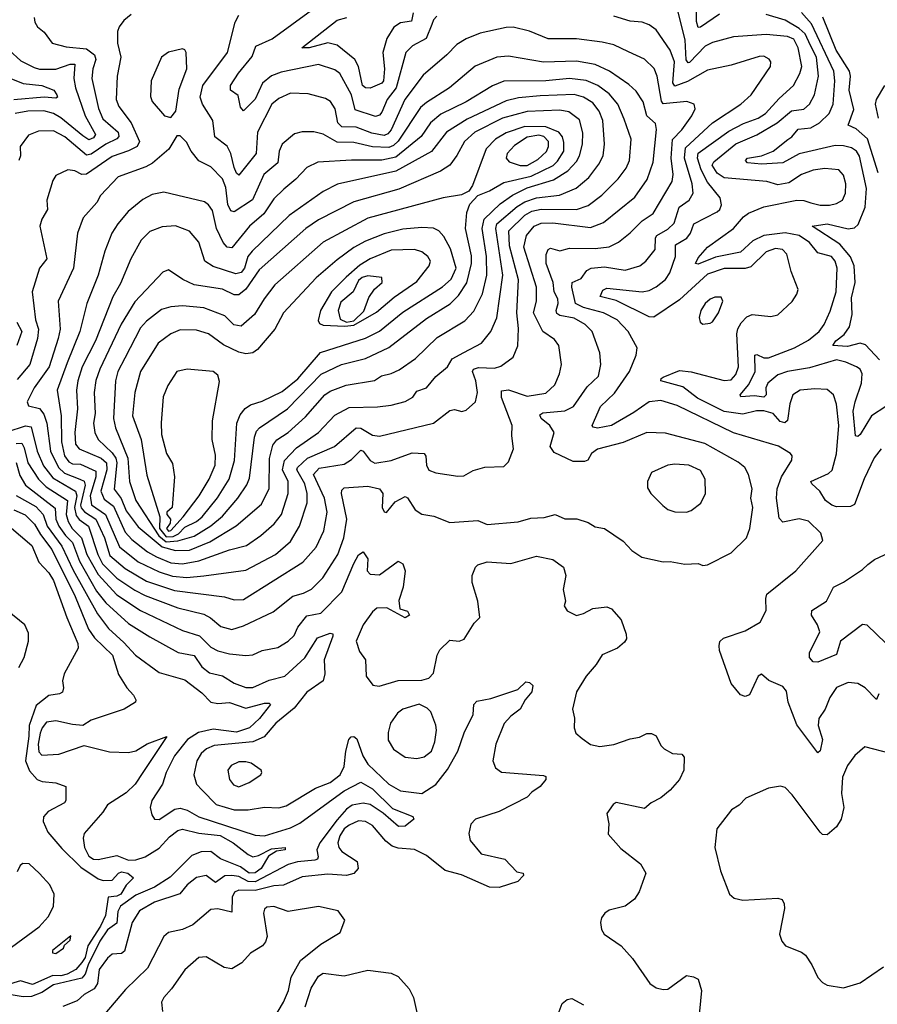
# Model space of a CAD drawing. Extents: x 1954683 to 2060285, y 904798 to 1016299.
# Tile 352 of 472: x 2007580 to 2011239, y 985296 to 989495. Entities that reach past the tile are written whole.
import ezdxf

# ---------------------------------------------------------------- set-up
doc = ezdxf.new("R2010")
doc.units = 0

msp = doc.modelspace()

# ---------------------------------------------------------------- linework, layer by layer
at = {"layer": '0CON10XD'}
for points in [[(2010565, 989519.3), (2010485, 989462.7), (2010475, 989462.5), (2010467.5, 989487.5), (2010467.4, 989577.4)], [(2008055, 989516.9), (2008025, 989491.4), (2008004.3, 989465), (2007997.1, 989445), (2007996.9, 989395), (2008011.8, 989335), (2007996.2, 989255), (2007992.4, 989155), (2008003.4, 989125), (2008056, 989055), (2008090.7, 988975), (2008081.2, 988955), (2008045, 988936.3), (2007975, 988912.2), (2007865, 988835.8), (2007845, 988834.7), (2007815, 988850.4), (2007785.6, 988854.4), (2007735, 988830), (2007721.3, 988808.7), (2007695.6, 988725), (2007699.1, 988685), (2007674.5, 988645), (2007666.4, 988615), (2007695.4, 988475), (2007664.8, 988435.2), (2007633.2, 988335), (2007647.6, 988215), (2007660.4, 988175), (2007655.7, 988135), (2007622.7, 988025), (2007569.1, 987960.9)], [(2007642.5, 989505), (2007644.2, 989485), (2007656.2, 989465), (2007685, 989442), (2007718, 989395), (2007779, 989379), (2007865, 989370.6), (2007899.1, 989345), (2007904.4, 989325), (2007891.7, 989285), (2007888.5, 989245), (2007916.7, 989116.7), (2007935, 989072.6), (2008000.7, 989015), (2008003, 988997), (2007995, 988986.9), (2007947.5, 988965), (2007885, 988921.6), (2007865, 988917), (2007772.7, 988995), (2007725, 989021), (2007660.7, 989019.3), (2007617.5, 989002.5), (2007582.3, 988955), (2007583.5, 988915), (2007576.5, 988895)], [(2008485, 986894.7), (2008535, 986909.7), (2008660.8, 986969.3), (2008745, 987037.3), (2008790.5, 987049.5), (2008825, 987066.8), (2008873.4, 987115), (2008936.9, 987215), (2008962.3, 987285), (2008976.3, 987365), (2008953.3, 987475), (2008955, 987488.8), (2008965, 987498.5), (2009064.6, 987505.4), (2009115, 987494.5), (2009130, 987475), (2009125.8, 987415), (2009135, 987396.2), (2009145, 987393.8), (2009181.3, 987438.7), (2009225, 987461.1), (2009235, 987455.6), (2009267.9, 987405), (2009295, 987386), (2009347.2, 987377.2), (2009415, 987350.4), (2009535, 987360), (2009575, 987342.7), (2009706.2, 987353.8), (2009760.5, 987369.5), (2009817.5, 987372.5), (2009865, 987385.3), (2009905, 987366.5), (2009957, 987367), (2010005, 987351.1), (2010035, 987332.2), (2010075.4, 987325.4), (2010155, 987270.8), (2010191.4, 987231.4), (2010233.6, 987203.6), (2010325, 987182.5), (2010355, 987184.2), (2010417.3, 987172.7), (2010474.2, 987175.8), (2010495, 987168), (2010515, 987170.8), (2010615, 987220.8), (2010680.8, 987285), (2010694.6, 987325.4), (2010707.1, 987415), (2010699.6, 987455), (2010704.5, 987495), (2010689.5, 987555), (2010673.6, 987585), (2010645, 987608.5), (2010502.4, 987687.6), (2010335, 987732.2), (2010255, 987734.4), (2010155, 987692.4), (2010045, 987663.2), (2010019.6, 987645), (2010003.7, 987616.3), (2009989.6, 987610.4), (2009940.8, 987610.8), (2009859.8, 987649.8), (2009843.4, 987675), (2009860.9, 987735), (2009841.3, 987765), (2009804.6, 987795), (2009799.4, 987810.6), (2009812.2, 987817.8), (2009905, 987827), (2009942.3, 987845), (2010001.2, 987928.8), (2010049.6, 987975), (2010059.3, 988025), (2010054.6, 988075), (2010022.8, 988165), (2009992.3, 988195), (2009945, 988222.5), (2009885, 988233.5), (2009871.7, 988241.7), (2009868.4, 988255), (2009877.9, 988285), (2009876.2, 988305), (2009860.4, 988335), (2009856.6, 988375), (2009825.7, 988455), (2009825.8, 988494.3), (2009834.3, 988515.7), (2009845, 988520.4), (2009885, 988509.6), (2009925, 988521.3), (2010035, 988519.6), (2010095, 988525.8), (2010135, 988546.1), (2010184.4, 988585.6), (2010235, 988637.2), (2010281.9, 988668.1), (2010364.2, 988805), (2010368, 988835), (2010359.5, 988905), (2010365, 988983.8), (2010405.2, 989025), (2010447.8, 989085), (2010461.2, 989115), (2010457.5, 989135), (2010426.2, 989146.2), (2010325, 989135.9), (2010317.5, 989147.5), (2010299.4, 989255), (2010287.4, 989287.4), (2010245, 989326.2), (2010178, 989358), (2010115, 989387.3), (2010065, 989399.4), (2009955, 989413.8), (2009835, 989413.1), (2009755, 989445.9), (2009685, 989462.9), (2009655, 989461.8), (2009545, 989437.8), (2009485, 989413.3), (2009445, 989389.2), (2009402.9, 989345), (2009301, 989259), (2009223, 989155), (2009164.5, 989025), (2009151.3, 989008.7), (2009135, 989001.6), (2009081.9, 989011.9), (2009015, 989037.5), (2008955, 989038), (2008937.8, 989055), (2008925.6, 989115.6), (2008906.2, 989146.2), (2008885, 989158.8), (2008810.7, 989179.3), (2008735, 989182.2), (2008685, 989158.9), (2008655.3, 989135), (2008594.8, 989015), (2008588.8, 988925), (2008515, 988832.5), (2008505, 988841.1), (2008495.4, 988864.6), (2008480.6, 988925), (2008465.9, 988955.9), (2008412.9, 988995), (2008404.2, 989065), (2008359.5, 989135), (2008350.6, 989165), (2008360.7, 989215), (2008466.7, 989355), (2008498.8, 989485), (2008515, 989514.5)], [(2009359.4, 989510.6), (2009345.3, 989494.7), (2009338.4, 989475), (2009314.8, 989415.2), (2009255.7, 989384.3), (2009227.7, 989355), (2009186.8, 989205), (2009147.5, 989155), (2009125, 989100.8), (2009115, 989088.2), (2009098, 989082), (2009010.9, 989110.9), (2008995.2, 989175), (2008945.8, 989265), (2008925, 989281.1), (2008855, 989303.7), (2008695, 989271.5), (2008654.3, 989255.7), (2008616.1, 989223.9), (2008585, 989155.9), (2008535, 989106), (2008522.5, 989122.5), (2008512.3, 989172.3), (2008478.9, 989195), (2008479.6, 989215), (2008513.1, 989266.9), (2008572.5, 989337.5), (2008588, 989382), (2008656.8, 989413.2)], [(2008656.8, 989413.2), (2008825, 989535.4)], [(2009258.3, 989525), (2009251.2, 989488.8), (2009205, 989481.9), (2009176.9, 989463.1), (2009146.6, 989415), (2009129, 989355), (2009136, 989285), (2009131.6, 989235), (2009124.6, 989225), (2009075, 989202.7), (2009055, 989204.2), (2009042.4, 989215), (2009024.8, 989295), (2009010, 989325), (2008935, 989386.5), (2008895, 989396.4), (2008814.7, 989374.7), (2008784, 989375), (2008935, 989493.8), (2008975.4, 989505)], [(2011245, 986620), (2011235, 986596.2), (2011186.3, 986646.3), (2011155, 986663.5), (2011115, 986668), (2011065, 986646.7), (2011035.5, 986605), (2011016, 986554), (2010989.2, 986515), (2010986.8, 986485), (2011004.6, 986425), (2010995, 986376.7), (2010985, 986368.8), (2010895, 986487.8), (2010858.9, 986585), (2010851.2, 986631.2), (2010835, 986651.4), (2010776.4, 986676.4), (2010745, 986704), (2010730.8, 986695), (2010693.6, 986616.4), (2010675, 986608.6), (2010655, 986615.7), (2010614.6, 986664.6), (2010565.5, 986805), (2010563.8, 986825), (2010567.3, 986842.7), (2010582.3, 986857.7), (2010675, 986888.5), (2010738.6, 986925), (2010764.6, 986975), (2010762.7, 987027.3), (2010767.5, 987045), (2010891.4, 987145), (2011005.8, 987274.2), (2010997.5, 987305), (2010945, 987356.9), (2010905, 987366.9), (2010835, 987352.1), (2010819.6, 987369.6), (2010809.3, 987455), (2010811.9, 987495), (2010829.6, 987545), (2010873.6, 987616.4), (2010875.8, 987635), (2010868.8, 987645), (2010816.6, 987676.6), (2010625, 987732.6), (2010385, 987849.7), (2010315, 987871.2), (2010265, 987864.7), (2010200.7, 987819.3), (2010105, 987764.8), (2010045, 987752.7), (2010027, 987757), (2010022.9, 987765), (2010057.3, 987845), (2010117.9, 987902.1), (2010182.1, 987995), (2010210.4, 988065), (2010214.5, 988095), (2010176.2, 988165), (2010129.2, 988215), (2010070, 988245), (2009985, 988267), (2009950.9, 988285), (2009935.7, 988355), (2009937.5, 988375), (2009975, 988391.9), (2009999.3, 988425), (2010017.5, 988435), (2010075, 988441.6), (2010162.7, 988427.3), (2010225, 988445.4), (2010251.8, 988465), (2010291.3, 988515), (2010292.9, 988565), (2010298, 988575), (2010345, 988601.9), (2010372.3, 988627.7), (2010393.8, 988695), (2010435.9, 988725), (2010452.6, 988755), (2010448.4, 988795), (2010416.2, 988905), (2010420.9, 988949.1), (2010535, 989054.8), (2010656.5, 989135), (2010700.4, 989175), (2010783.5, 989295), (2010784.5, 989315), (2010777.5, 989327.5), (2010755, 989340), (2010735, 989338.1), (2010615, 989300.7), (2010515, 989280.5), (2010429, 989231), (2010375, 989211.6), (2010366.1, 989226.1), (2010373.7, 989315), (2010354.8, 989365), (2010295, 989452.1), (2010265, 989473.1), (2010235, 989483.9), (2010185, 989488.6), (2010115, 989509.7)], [(2011254.5, 987665.5), (2011225, 987626), (2011182.8, 987537.2), (2011141.8, 987428.2), (2011125, 987419.3), (2011065, 987417.6), (2011045, 987424.1), (2011017.2, 987445), (2010993.4, 987485), (2010959.4, 987515), (2010955.7, 987525), (2011030.2, 987559.8), (2011045.6, 987574.4), (2011065, 987643.8), (2011075.2, 987765), (2011065.3, 987855.3), (2011052.2, 987895), (2011025, 987917.9), (2010971.5, 987921.5), (2010910, 987915), (2010878, 987895), (2010865, 987856.7), (2010855, 987785.8), (2010843.9, 987776.1), (2010825, 987781.9), (2010795, 987815.2), (2010755, 987827.3), (2010722.7, 987827.3), (2010665, 987812.6), (2010585, 987824), (2010471.3, 987881.3), (2010408.8, 987928.8), (2010315.8, 987955), (2010316.9, 987965), (2010325, 987970.9), (2010395, 987999.1), (2010445, 987993.8), (2010585, 987956.8), (2010615, 987958.9), (2010635, 987982.2), (2010646.6, 988015), (2010639.8, 988155), (2010643.2, 988176.8), (2010657.3, 988202.7), (2010682.3, 988227.7), (2010705, 988237.3), (2010785, 988230), (2010815, 988235.8), (2010876, 988294), (2010895.4, 988324.6), (2010901.4, 988345), (2010871.5, 988421.5), (2010852.5, 988495), (2010834.8, 988514.8), (2010805, 988520), (2010763.9, 988505), (2010698.7, 988441.3), (2010675, 988434.7), (2010585, 988434.1), (2010515, 988409.5), (2010395, 988300), (2010285, 988226.1), (2010265, 988227.6), (2010125, 988297.8), (2010055.8, 988315), (2010068.5, 988341.5), (2010085, 988350.3), (2010235, 988334.8), (2010265, 988340.3), (2010294.8, 988355.2), (2010335, 988386.7), (2010353.3, 988415), (2010378.1, 988485), (2010377.8, 988535), (2010426.2, 988563.8), (2010441.9, 988585), (2010456.1, 988625), (2010555, 988675.5), (2010566.4, 988685), (2010573.8, 988705), (2010568.5, 988735), (2010515, 988802.6), (2010487.7, 988855), (2010472, 988905), (2010474.1, 988925.9), (2010605, 989019.3), (2010667.9, 989052.1), (2010731.1, 989075), (2010761.6, 989095), (2010820.4, 989159.6), (2010881.3, 989215), (2010908.9, 989265), (2010916.4, 989295), (2010900.5, 989375), (2010882.2, 989412.2), (2010855, 989423.2), (2010765, 989432.3), (2010625, 989421.8), (2010535, 989398.4), (2010505, 989381.7), (2010437.8, 989312.2), (2010431.7, 989311.7), (2010423.7, 989323.7), (2010419.7, 989409.7), (2010384.8, 989544.8)], [(2011275, 987846), (2011213.7, 987806.3), (2011165, 987725.8), (2011155, 987717.5), (2011145, 987720), (2011136.3, 987825), (2011143.7, 987865), (2011171.7, 987945), (2011174.2, 987985), (2011165, 988004.5), (2011150.6, 988015), (2011104.8, 988034.8), (2011065, 988043.9), (2010949.9, 988010.1), (2010855, 987994.1), (2010815, 987980.5), (2010771.7, 987945), (2010763.5, 987925), (2010765.2, 987894.8), (2010755, 987886), (2010715, 987890.5), (2010656.2, 987886.2), (2010653.4, 987895), (2010690.9, 987939.1), (2010717.7, 987995), (2010715.6, 988064.4), (2010725, 988067.3), (2010755, 988052.4), (2010775, 988052.6), (2010885, 988096.2), (2010945, 988128.1), (2010990.4, 988165), (2011011.8, 988195), (2011037.7, 988252.3), (2011063.2, 988335), (2011067.5, 988435), (2011058.8, 988465), (2011042.9, 988485), (2010985, 988500.3), (2010949.7, 988545), (2010905, 988574.4), (2010845, 988586.7), (2010755, 988574.5), (2010708.3, 988551.7), (2010655, 988504), (2010547.9, 988482.1), (2010475, 988452.5), (2010462.5, 988455), (2010475, 988479.4), (2010514.7, 988525.3), (2010625, 988604.3), (2010667.9, 988655), (2010689.5, 988670.5), (2010755, 988697.1), (2010895, 988726), (2010925, 988724.7), (2010954.8, 988714.8), (2010995, 988704.1), (2011034.1, 988704.1), (2011065, 988711.2), (2011090, 988725), (2011103.6, 988755), (2011103.8, 988795), (2011095, 988832), (2011075, 988854.4), (2011015, 988860), (2010965, 988854), (2010915, 988834.6), (2010860.7, 988799.3), (2010815, 988790.8), (2010767.5, 988805), (2010585, 988820.6), (2010555, 988841.1), (2010534, 988875), (2010541, 988889), (2010635, 988965.2), (2010725.2, 989004.8), (2010811.6, 989055), (2010873, 989107), (2010925, 989113.8), (2010949.7, 989135), (2010970.5, 989175), (2010987.7, 989255), (2010979, 989335), (2010953.6, 989385), (2010930.7, 989435), (2010905, 989458.3), (2010845, 989493), (2010765, 989517.2)], [(2011248.2, 988045), (2011189, 988109), (2011165, 988115.2), (2011111.3, 988101.3), (2011048.8, 988105), (2011062.5, 988125), (2011097.9, 988152.1), (2011120.8, 988185), (2011131.9, 988238.1), (2011128.9, 988308.9), (2011144.6, 988375), (2011139.4, 988445), (2011125, 988483.4), (2011078.2, 988538.2), (2010960.8, 988615), (2011025, 988624.2), (2011115, 988602.5), (2011141.9, 988608.1), (2011157.6, 988622.4), (2011186.4, 988695), (2011193.1, 988775), (2011163.1, 988913.1), (2011149.8, 988935), (2011129, 988949), (2011095, 988957.9), (2011058.8, 988958.8), (2010905, 988923.3), (2010835, 988884.9), (2010745, 988878.9), (2010684.5, 988884.5), (2010677.1, 988895), (2010685.5, 988905), (2010745, 988914.8), (2010794.5, 988935), (2010856.4, 988983.6), (2010874.2, 988995.8), (2010901.1, 989028.9), (2010955, 989034), (2010992, 989055), (2011033.2, 989095), (2011049.8, 989135), (2011057.6, 989235), (2011052.6, 989275), (2010957.7, 989477.7), (2010915.7, 989525.7)], [(2011241.9, 988841.9), (2011196.6, 988986.6), (2011149.2, 989029.2), (2011114.3, 989045), (2011138, 989112), (2011118.6, 989195), (2011124.5, 989255), (2011120.7, 989275), (2011062.7, 989365), (2011006.6, 989506.6)], [(2007534.7, 989365), (2007585, 989320.3), (2007641.7, 989291.7), (2007665, 989284.4), (2007735, 989284), (2007795, 989304.8), (2007815.2, 989305.2), (2007811.2, 989245), (2007818.9, 989205), (2007860, 989085), (2007904.2, 989005), (2007895, 988991.3), (2007875, 988983), (2007849.2, 988999.2), (2007755, 989076.7), (2007724.6, 989095), (2007683.5, 989106.5), (2007614.6, 989105.4), (2007560.6, 989095)], [(2008495, 987020.9), (2008535, 987021.8), (2008787.9, 987182.1), (2008845.3, 987245), (2008877.9, 987315), (2008891.4, 987395), (2008879.8, 987455), (2008833.8, 987555), (2008857.9, 987582.1), (2008965, 987600), (2008995, 987619.8), (2009035, 987659.6), (2009045, 987654.7), (2009075.5, 987615.5), (2009095, 987604.2), (2009164.8, 987615.2), (2009255, 987647.7), (2009305, 987645.6), (2009313.4, 987633.4), (2009315.4, 987595), (2009325, 987574.4), (2009355, 987561.9), (2009448.8, 987548.8), (2009475, 987549.4), (2009515, 987571.9), (2009565, 987586.7), (2009645, 987589.2), (2009665, 987608.8), (2009686.9, 987665), (2009679.7, 987719.7), (2009681.2, 987765), (2009636, 987884), (2009635, 987912.5), (2009665, 987917.1), (2009745, 987889.7), (2009825, 987902.3), (2009862.6, 987937.4), (2009882.7, 987985), (2009891.8, 988025), (2009880.5, 988105), (2009861.2, 988131.2), (2009812.1, 988165), (2009772.3, 988245), (2009785.2, 988295), (2009784.2, 988355), (2009731.3, 988525), (2009742.4, 988575), (2009775, 988614.2), (2009805, 988627.2), (2009855, 988628.1), (2010015, 988608.9), (2010070.2, 988629.8), (2010205, 988738.2), (2010256.9, 988813.1), (2010282.8, 988887.2), (2010297.3, 989027.3), (2010292.1, 989052.1), (2010255, 989085.5), (2010240, 989145), (2010210.4, 989190.4), (2010179.3, 989219.3), (2010096.3, 989276.3), (2010035, 989303.4), (2009955, 989318.7), (2009815, 989313.8), (2009665, 989339.2), (2009615, 989335.9), (2009523.2, 989296.8), (2009413.8, 989205), (2009315, 989142.6), (2009289.8, 989120.2), (2009195, 988976.9), (2009175, 988958.9), (2009155, 988950.7), (2009085, 988953.6), (2009005, 988971), (2008935, 988972.7), (2008875, 989007.1), (2008835, 989016.8), (2008785, 989016.2), (2008752.1, 989007.9), (2008700, 988965), (2008686.8, 988935), (2008681.9, 988885), (2008621.9, 988835), (2008573.1, 988726.9), (2008495, 988676), (2008480.4, 988680.4), (2008467.5, 988707.5), (2008459.9, 988779.9), (2008445, 988816.8), (2008395, 988867.7), (2008343.9, 988893.9), (2008312.1, 988935), (2008292.4, 988972.4), (2008265, 989000), (2008250.7, 988999.3), (2008216.5, 988943.5), (2008147, 988883), (2008117.8, 988867.8), (2008000.6, 988825), (2007925.4, 988745), (2007909.4, 988715), (2007850.5, 988649.5), (2007827.3, 988585), (2007809.2, 988435), (2007743.9, 988295), (2007752.5, 988175), (2007744.4, 988135), (2007705.6, 988015), (2007642.1, 987925), (2007611.5, 987865), (2007617.8, 987847.8), (2007665, 987836.3), (2007683.2, 987813.2), (2007696.2, 987775), (2007711.1, 987655), (2007745.7, 987585), (2007771.6, 987561.6), (2007836.2, 987536.2), (2007855, 987526.9), (2007859.5, 987509.5), (2007840.2, 987425), (2007842.9, 987412.9), (2007856, 987396), (2007905.4, 987365), (2007941.5, 987285), (2007965, 987209.5), (2008029.5, 987155), (2008120.9, 987100.9), (2008240.3, 987060.3), (2008454.2, 987034.2), (2008495, 987020.9)], [(2008225, 989077.5), (2008246.7, 989105), (2008260.6, 989199.4), (2008293.5, 989285), (2008290, 989355), (2008285, 989366.2), (2008275, 989370.8), (2008215, 989357.1), (2008185, 989335.8), (2008141.5, 989235), (2008137.9, 989167.9), (2008145, 989146.2), (2008197.5, 989085), (2008225, 989077.5)], [(2007535, 989247.4), (2007595, 989223.7), (2007675, 989214), (2007726.2, 989195), (2007738.9, 989175), (2007741.4, 989165), (2007735, 989160.9), (2007685, 989165.2), (2007555, 989153.7)], [(2008293.3, 987116.7), (2008365, 987123.8), (2008545, 987147.6), (2008670.9, 987215), (2008735, 987269.6), (2008773.7, 987335), (2008806.5, 987435), (2008807, 987475), (2008797.2, 987515), (2008762, 987575), (2008765.5, 987585), (2008807.4, 987625), (2008922.9, 987675), (2009015, 987754.4), (2009035, 987753.3), (2009085, 987723.4), (2009115, 987718.7), (2009345, 987773.7), (2009415, 987828.8), (2009435, 987832.5), (2009466.2, 987823.8), (2009485, 987830), (2009524.6, 987865.4), (2009532.8, 987905), (2009525.6, 987955), (2009512.2, 987995), (2009515.4, 988005), (2009538, 988012), (2009605, 988009.2), (2009632, 988018), (2009684.6, 988055.4), (2009705.9, 988104.1), (2009708, 988178), (2009701, 988245), (2009708.5, 988385), (2009670.2, 988530.2), (2009666.9, 988595), (2009735, 988661.1), (2009765, 988679.1), (2009805, 988686.9), (2009955, 988685.2), (2010005, 988702.4), (2010063.5, 988746.5), (2010133.4, 988816.6), (2010167.6, 988862.4), (2010181.6, 988895), (2010188.1, 988985), (2010158.9, 989071.1), (2010131.4, 989135), (2010095, 989178.9), (2010046.8, 989215), (2009996.2, 989236.2), (2009925, 989244.5), (2009825, 989234.8), (2009645, 989233.3), (2009597.6, 989212.4), (2009485.4, 989145), (2009377.2, 989092.8), (2009333.3, 989055), (2009293.1, 988996.9), (2009185, 988909), (2009125, 988895.9), (2008995, 988896.4), (2008852.6, 988887.4), (2008805.6, 988865), (2008758.8, 988815), (2008707.3, 988772.7), (2008665, 988731.5), (2008622.3, 988667.7), (2008560.3, 988615), (2008485, 988522.1), (2008465, 988525.4), (2008448.8, 988545), (2008419.2, 988605), (2008402, 988682), (2008386, 988706), (2008367.9, 988717.9), (2008195, 988758.9), (2008145, 988749.1), (2008105, 988728.7), (2008043.4, 988676.6), (2007998.5, 988625), (2007973.3, 988585), (2007942.7, 988507.3), (2007914.7, 988405), (2007867.1, 988285), (2007836.1, 988165), (2007782, 988032), (2007740.6, 987915), (2007756.8, 987805), (2007757.8, 987695), (2007771.9, 987635), (2007789.2, 987609.2), (2007805, 987600.4), (2007839.1, 987599.1), (2007905, 987569.3), (2007905.1, 987545), (2007880.9, 987465), (2007886, 987426), (2007945.7, 987385), (2008006.4, 987246.4), (2008085, 987183.2), (2008175, 987140), (2008232.6, 987122.6), (2008293.3, 987116.7)], [(2011268.7, 989215), (2011234.5, 989155), (2011229.6, 989135), (2011242.2, 989075)], [(2008275, 987174.6), (2008345, 987187.2), (2008475, 987234.8), (2008547.6, 987252.4), (2008609.2, 987295), (2008666.2, 987345), (2008696.3, 987385), (2008725.7, 987475), (2008725.2, 987525), (2008701.9, 987575), (2008710.2, 987615), (2008761.4, 987668.6), (2008855, 987735.3), (2008925, 987808.2), (2008985, 987841.1), (2009106.4, 987843.6), (2009165, 987851.1), (2009225, 987867.1), (2009256.9, 987885), (2009275, 987910.8), (2009315.5, 987925), (2009355, 987973.6), (2009405, 988014.4), (2009425, 988048.7), (2009475, 988076.5), (2009549.6, 988115), (2009590, 988165), (2009616.2, 988223.8), (2009641.4, 988405), (2009610.7, 988605), (2009615.5, 988625), (2009702.1, 988697.9), (2009735, 988718.5), (2009785, 988735.4), (2009883.4, 988746.6), (2009953.6, 988776.4), (2010008.3, 988821.7), (2010051.3, 988878.7), (2010068.6, 988915), (2010075.3, 988965), (2010068.4, 989065), (2010052.7, 989105), (2010025, 989140.8), (2009985.4, 989165.4), (2009945, 989175.9), (2009800.8, 989170.8), (2009707.5, 989162.5), (2009655, 989149.3), (2009488.5, 989071.5), (2009400.8, 989015), (2009336.5, 988933.5), (2009185, 988848.9), (2008936.5, 988793.5), (2008875, 988762.4), (2008729.9, 988660.1), (2008572.3, 988507.7), (2008553.5, 988485), (2008539.1, 988435), (2008525, 988416.9), (2008501.8, 988411.8), (2008405, 988442.3), (2008369.7, 988465), (2008345, 988545.7), (2008305, 988593.1), (2008245, 988615.9), (2008188.1, 988611.9), (2008135, 988592.1), (2008097.7, 988555), (2008054.4, 988475.6), (2008010.5, 988369.5), (2007977.1, 988312.9), (2007904, 988125), (2007846.4, 988015), (2007827.6, 987955), (2007822.7, 987915), (2007827.1, 987835), (2007815.9, 987735), (2007818.9, 987685), (2007834.5, 987665), (2007927.4, 987625), (2007951.1, 987605), (2007952.2, 987575), (2007926.7, 987485), (2007939.8, 987449.8), (2007980.1, 987420.1), (2008029.6, 987309.6), (2008058.1, 987278.1), (2008125, 987225.9), (2008163.9, 987203.9), (2008225, 987179.3), (2008275, 987174.6)], [(2008245, 987231.4), (2008305, 987233.1), (2008391.1, 987268.9), (2008503.7, 987336.3), (2008611.4, 987428.6), (2008644.1, 987495.9), (2008646.5, 987623.5), (2008659.7, 987680.3), (2008677.3, 987702.7), (2008725.3, 987735), (2008799.2, 987800.8), (2008881.3, 987895), (2008905, 987910.2), (2008973, 987937), (2009093.1, 987956.9), (2009123.3, 987976.7), (2009164.3, 987985.7), (2009198.3, 988001.7), (2009269.1, 988050.9), (2009360.9, 988139.1), (2009479.4, 988210.6), (2009518, 988252), (2009553.9, 988326.1), (2009573.5, 988405), (2009571.9, 988485), (2009553.6, 988605), (2009562.2, 988645), (2009629.7, 988710.3), (2009682.6, 988747.4), (2009745, 988777.6), (2009857.8, 988812.2), (2009918.8, 988851.2), (2009955, 988890.7), (2009968.3, 988915), (2009981.7, 988965), (2009982.8, 989012.8), (2009968, 989068), (2009922.5, 989102.5), (2009885, 989109.2), (2009745, 989103.2), (2009640, 989075), (2009521.8, 989015), (2009478.1, 988975), (2009445, 988916.5), (2009414.7, 988875), (2009375, 988848.8), (2009198.1, 988771.9), (2009005, 988718.6), (2008855, 988641.2), (2008800.7, 988605), (2008601.4, 988428.6), (2008544.2, 988345.8), (2008515, 988321.8), (2008495, 988322.3), (2008445, 988345.2), (2008325, 988363.8), (2008276.8, 988386.8), (2008215, 988428.6), (2008191.3, 988418.7), (2008071.7, 988291.7), (2008012.9, 988197.1), (2007921.7, 988005), (2007904.3, 987955.7), (2007898.3, 987905), (2007901.6, 987815), (2007895.6, 987774.4), (2007900, 987735), (2007915, 987704.1), (2007975, 987648.2), (2007990.9, 987625), (2007994.5, 987605), (2007983.2, 987493.2), (2008013.3, 987453.3), (2008035, 987400.4), (2008085, 987332.4), (2008187.5, 987247.5), (2008245, 987231.4)], [(2008205, 987268.5), (2008255, 987273), (2008325, 987292.4), (2008395, 987336.2), (2008445, 987378), (2008511.2, 987455), (2008549, 987511), (2008560.5, 987539.5), (2008581.6, 987715), (2008590.2, 987739.8), (2008603.2, 987755), (2008722.4, 987835), (2008866.8, 987983.2), (2008953.1, 988025), (2009055, 988050.7), (2009155, 988096.8), (2009315, 988220.7), (2009416.5, 988283.5), (2009451.5, 988318.5), (2009487.1, 988372.9), (2009507.4, 988455), (2009507.6, 988487.6), (2009481.6, 988605), (2009487.6, 988672.4), (2009501.1, 988708.9), (2009534.6, 988745.4), (2009585, 988765.2), (2009645, 988801.1), (2009761.5, 988828.5), (2009856.6, 988873.4), (2009875, 988891.6), (2009901.1, 988935), (2009901.7, 988971.7), (2009895.2, 988995.2), (2009880.4, 989015), (2009825, 989038), (2009735, 989040.2), (2009655, 989012.5), (2009610.6, 988985), (2009570.5, 988945), (2009511.8, 988788.2), (2009495.6, 988764.4), (2009465, 988748.9), (2009386.7, 988735), (2009065, 988648), (2008875, 988546.4), (2008668, 988365), (2008622.5, 988305), (2008582.5, 988237.5), (2008525, 988187.9), (2008494.3, 988194.3), (2008455, 988231.5), (2008365, 988266), (2008275.2, 988274.8), (2008225, 988271.1), (2008185, 988259.4), (2008120.8, 988209.2), (2008095, 988181.5), (2008028, 988052), (2007999.2, 987995), (2007988.3, 987955), (2007980.4, 987795), (2007988.6, 987755), (2008042.1, 987625), (2008048.5, 987525), (2008075, 987444.6), (2008173.9, 987293.9), (2008205, 987268.5)], [(2009745, 988873.4), (2009791, 988899), (2009827.2, 988932.8), (2009836.1, 988955), (2009836.3, 988975), (2009816.4, 988996.4), (2009795, 989002.9), (2009745, 988994.5), (2009691.5, 988958.5), (2009660.3, 988925), (2009656.1, 988905), (2009668.3, 988888.3), (2009715, 988873.8), (2009745, 988873.4)], [(2008205, 987289.9), (2008235, 987291.5), (2008257, 987303), (2008285, 987330.8), (2008335, 987354.5), (2008357.9, 987375), (2008423.8, 987456.2), (2008474, 987535), (2008497.1, 987615), (2008507.1, 987775), (2008520.7, 987809.3), (2008542.7, 987837.3), (2008565, 987852.5), (2008615, 987868.8), (2008700, 987910), (2008766.1, 987963.9), (2008863.5, 988076.5), (2009055, 988137.3), (2009115, 988166.5), (2009215, 988248.1), (2009383.5, 988356.5), (2009420.8, 988389.2), (2009442.3, 988435), (2009418.4, 988518.4), (2009389.9, 988569.9), (2009368.9, 988595), (2009345.8, 988605.7), (2009295, 988608.6), (2009215, 988602.2), (2009135, 988581.6), (2009055, 988551), (2009005, 988523.8), (2008935, 988471.2), (2008845, 988394), (2008706.2, 988245), (2008668.2, 988175), (2008595, 988088.9), (2008575, 988074.6), (2008545, 988070.8), (2008515, 988077.9), (2008449.1, 988109.1), (2008385, 988154.7), (2008335, 988170.8), (2008265, 988172.7), (2008224.3, 988155.7), (2008170.7, 988115), (2008095.2, 987994.8), (2008070.7, 987905), (2008060.8, 987805), (2008097.8, 987705), (2008122, 987552), (2008178.6, 987375), (2008177.2, 987325), (2008205, 987289.9)], [(2008967.8, 988187.8), (2009005, 988191.8), (2009102.4, 988247.6), (2009177.6, 988312.4), (2009275, 988378.9), (2009327.5, 988445), (2009332, 988465), (2009321.5, 988485), (2009295, 988504.7), (2009265, 988514.7), (2009165, 988512.3), (2009075, 988474.8), (2009031.4, 988448.6), (2008972.3, 988397.7), (2008910.5, 988335), (2008863.1, 988255), (2008852.9, 988212.9), (2008858.9, 988198.9), (2008875, 988191.8), (2008967.8, 988187.8)], [(2008975, 988205.3), (2009005, 988211.4), (2009048.3, 988251.7), (2009069.3, 988310.7), (2009093.5, 988346.5), (2009126.1, 988375), (2009125.4, 988395.4), (2009065, 988402.7), (2009041.1, 988395), (2009025, 988383.5), (2009003.2, 988335), (2008950.1, 988289.9), (2008938.8, 988255), (2008947.6, 988217.6), (2008975, 988205.3)], [(2010495, 988196.7), (2010525, 988201.2), (2010535, 988206.7), (2010560.8, 988245), (2010580, 988295), (2010572, 988312), (2010545, 988311.1), (2010525, 988303.1), (2010504.4, 988285), (2010486, 988255), (2010478.8, 988225), (2010482.5, 988205), (2010495, 988196.7)], [(2007567.4, 988205), (2007589, 988165), (2007568.2, 988105)], [(2008215, 987314.5), (2008225, 987317.1), (2008277.5, 987375), (2008345.8, 987464.2), (2008388.8, 987535), (2008413.9, 987595), (2008415, 987637.5), (2008401.1, 987705), (2008402.2, 987785), (2008432, 987952), (2008425, 987978.6), (2008405, 987995.4), (2008295, 988004.4), (2008250, 987995), (2008211.5, 987935), (2008192.8, 987887.2), (2008183.7, 987776.3), (2008185.7, 987725.7), (2008206.8, 987645), (2008232.4, 987602.4), (2008240.4, 987545), (2008231.2, 987415), (2008207.4, 987395), (2008207.7, 987385), (2008223.7, 987365), (2008221.7, 987348.3), (2008206.5, 987325), (2008215, 987314.5)], [(2007527, 987737), (2007605, 987762.8), (2007628.6, 987758.6), (2007654.4, 987654.4), (2007682, 987592), (2007721.9, 987541.9), (2007818.2, 987485), (2007823.8, 987465), (2007813.8, 987415), (2007821.3, 987381.3), (2007833.6, 987363.6), (2007873.5, 987335), (2007913.8, 987215), (2007933.3, 987175), (2007995, 987113.8), (2008071.5, 987061.5), (2008115, 987039.3), (2008255, 986986.7), (2008365, 986959.5), (2008394.2, 986944.2), (2008437.8, 986907.8), (2008485, 986894.7)], [(2007565, 987688.3), (2007588.6, 987688.6), (2007599.6, 987669.6), (2007615, 987605.9), (2007660, 987535), (2007692.9, 987502.9), (2007784.5, 987445), (2007777.9, 987385), (2007786.7, 987355), (2007803.8, 987325), (2007843.1, 987285), (2007867, 987215), (2007915, 987128.5), (2007995, 987041.9), (2008095, 986975.2), (2008275, 986890.7), (2008347.9, 986867.9), (2008395, 986818.9), (2008425, 986803.2), (2008475, 986790), (2008545, 986783.9), (2008575, 986787.1), (2008615, 986804.6), (2008682, 986818), (2008725.5, 986845), (2008751.4, 986868.6), (2008766.3, 986903.7), (2008805, 986953.1), (2008865, 986964.1), (2008954.6, 987055), (2009005.6, 987175.6), (2009025, 987213.3), (2009045, 987226), (2009065.2, 987195.2), (2009062.8, 987145), (2009075, 987130.8), (2009115, 987127.7), (2009195, 987185.8), (2009214.1, 987174.1), (2009224.4, 987144.4), (2009216.7, 987075), (2009197.7, 987017.7), (2009202.5, 986982.5), (2009235, 986972.5), (2009242.5, 986955), (2009225, 986943.8), (2009146.4, 986986.4), (2009104, 986985), (2009085, 986970), (2009045.4, 986915), (2009015.5, 986845), (2009030.2, 986800.2), (2009055.6, 986765), (2009058.9, 986695), (2009086.4, 986656.4), (2009113.1, 986653.1), (2009195, 986677.5), (2009295, 986678.8), (2009325, 986686.7), (2009345, 986707.5), (2009361.1, 986785), (2009372.5, 986807.5), (2009415, 986848.6), (2009455, 986844.4), (2009476.8, 986853.2), (2009518.3, 986921.7), (2009543.8, 986945), (2009534.4, 987015), (2009511.1, 987095), (2009511.1, 987125), (2009525, 987160.8), (2009535, 987170), (2009575, 987183.1), (2009675, 987175.4), (2009785, 987207.7), (2009855, 987193.3), (2009900.6, 987160.6), (2009909.5, 987125), (2009898.9, 987065), (2009908, 987015), (2009903.1, 986995), (2009915, 986973.8), (2009955, 986954), (2009985, 986962), (2010025, 986984), (2010085, 986990.8), (2010105, 986982.5), (2010145.5, 986935), (2010166.7, 986875), (2010168.1, 986855), (2010160, 986840), (2010130, 986815), (2010065, 986785.7), (2010040, 986745), (2009996.5, 986695), (2009955, 986628), (2009938.6, 986555), (2009946.6, 986516.6), (2009945.7, 986475), (2009952.8, 986452.8), (2009979.6, 986429.6), (2010015, 986403.6), (2010055, 986395.5), (2010115, 986403.4), (2010185, 986428.5), (2010224.4, 986435.6), (2010255, 986450.8), (2010275, 986451.4), (2010295, 986441.2), (2010315, 986400), (2010330, 986385), (2010365, 986365.8), (2010405, 986363.3), (2010415, 986350), (2010414, 986295), (2010394.6, 986255.4), (2010355, 986209.4), (2010315, 986177.1), (2010274.6, 986155.4), (2010245, 986130.8), (2010125, 986156), (2010112.3, 986147.7), (2010085, 986110), (2010093.8, 986065), (2010091.2, 986021.2), (2010145, 985960), (2010228.8, 985895), (2010251.2, 985855), (2010222.9, 985775), (2010202.5, 985745), (2010163.3, 985715), (2010095, 985697.1), (2010076.2, 985685), (2010062, 985665), (2010057.5, 985645), (2010062, 985615), (2010074, 985595), (2010145.5, 985545.5), (2010195, 985490.8), (2010268, 985385), (2010295, 985366), (2010325, 985358.8), (2010345, 985361.2), (2010425, 985418.8), (2010455, 985413.8), (2010475, 985403.3), (2010489.4, 985355), (2010467.1, 985135)], [(2007565, 987607.3), (2007581.1, 987551.1), (2007605, 987510.5), (2007731.3, 987411.3), (2007734.1, 987365), (2007747.1, 987335), (2007774.9, 987295), (2007805.6, 987265), (2007835, 987185.2), (2007908.1, 987058.1), (2007948.2, 987008.2), (2008045, 986920.5), (2008135, 986863.2), (2008255.9, 986795.9), (2008325, 986783.2), (2008357.5, 986735), (2008390, 986710)], [(2010425, 987395.5), (2010445, 987401.9), (2010486.2, 987433.8), (2010506.1, 987473.9), (2010504.6, 987535), (2010485, 987572.7), (2010435, 987595.8), (2010375, 987599.7), (2010344.7, 987595.3), (2010275, 987564), (2010257.8, 987525), (2010258.7, 987498.7), (2010272, 987475), (2010323.1, 987423.1), (2010345, 987406.9), (2010375, 987396.7), (2010425, 987395.5)], [(2007565.7, 987465.7), (2007648.8, 987418.8), (2007680.2, 987385), (2007697.2, 987335), (2007760.5, 987250.5), (2007807.8, 987147.8), (2007911.6, 986961.6), (2007958.4, 986898.4), (2008025, 986839.5), (2008074.5, 986784.5), (2008175, 986710.7), (2008285, 986679.6), (2008357.1, 986625), (2008395, 986584), (2008425, 986578.4), (2008475, 986583.4), (2008545, 986559.2), (2008625, 986580.2), (2008645, 986580.9), (2008649.6, 986575), (2008603.5, 986515), (2008560.3, 986475), (2008505, 986457.2), (2008405, 986468.8), (2008342.9, 986455), (2008295.6, 986425), (2008240.8, 986355), (2008205.3, 986285), (2008189.7, 986235), (2008143.9, 986165), (2008136.4, 986135), (2008143.4, 986103.4), (2008155, 986086.2), (2008175, 986084.4), (2008241.7, 986128.3), (2008265, 986131.9), (2008295, 986123.7), (2008344.5, 986095), (2008585, 986016.8), (2008625, 986014.3), (2008735, 986048.8), (2008775, 986068.6), (2008965, 986206.2), (2009035, 986243.2), (2009085, 986214.4), (2009170.4, 986130.4), (2009256.9, 986096.9), (2009262, 986085), (2009225, 986055.6), (2009196.2, 986053.8), (2009131.4, 986111.4), (2009075, 986148), (2009045, 986153.1), (2008997.9, 986145), (2008975, 986128.7), (2008935, 986083.2), (2008860, 985985), (2008847.8, 985955), (2008854.1, 985925), (2008850.9, 985915), (2008839.6, 985910.4), (2008765, 985903.7), (2008725, 985892.3), (2008585, 985818.9), (2008555, 985819.9), (2008515, 985841.1), (2008485.2, 985844.8), (2008455, 985843.4), (2008415, 985815.8), (2008375, 985845.3), (2008335, 985836.7), (2008294.6, 985805), (2008263.5, 985766.5), (2008155, 985732), (2008091.6, 985695), (2008060.6, 985645), (2008027.2, 985522.8), (2008015, 985513.1), (2007975, 985510), (2007955, 985492.5), (2007919.8, 985445), (2007911.7, 985385), (2007897.7, 985362.3), (2007855, 985338), (2007825, 985310.4), (2007764.1, 985285.9)], [(2007554.7, 987404.7), (2007603.3, 987383.3), (2007643.6, 987343.6), (2007668.9, 987298.9), (2007717.3, 987235), (2007816.4, 987035), (2007873.6, 986896.4), (2007898.8, 986858.8), (2007976.6, 986785), (2008002, 986702), (2008037.5, 986645), (2008065.6, 986615), (2008075.8, 986595), (2008073.8, 986585), (2008026, 986554), (2007885, 986508), (2007850, 986485), (2007805, 986488.6), (2007734.6, 986505.4), (2007695, 986498.9), (2007675.5, 986474.5), (2007667.4, 986452.6), (2007658.3, 986405), (2007662.2, 986372.2), (2007675, 986359), (2007747.2, 986362.8), (2007855, 986399.2), (2007962.8, 986372.8), (2008045, 986369.4), (2008075, 986376.8), (2008123.5, 986406.5), (2008208, 986438), (2008105.7, 986285), (2008072.1, 986235), (2008035, 986197.2), (2007955, 986146.9), (2007934.8, 986115.2), (2007854.6, 986025), (2007850.8, 986005), (2007856.6, 985965), (2007875, 985927.7), (2007895, 985915.4), (2007915, 985913.4), (2007995, 985930.3), (2008045, 985911), (2008075, 985911.9), (2008115, 985924.8), (2008175, 985961.6), (2008219.7, 986010.3), (2008255, 986036.6), (2008275, 986043.2), (2008345, 986026), (2008435, 986015.3), (2008490.2, 985985), (2008555, 985934.2), (2008575, 985925.2), (2008599.2, 985930.8), (2008655, 985959.5), (2008712.5, 985965), (2008712.5, 985955), (2008675, 985949.4), (2008642, 985928), (2008610.4, 985875), (2008585, 985856.5), (2008558.5, 985855), (2008522.4, 985882.4), (2008436.4, 985916.4), (2008395, 985947.2), (2008355, 985946.5), (2008315, 985930.6), (2008221.8, 985838.2), (2008154.9, 985795.1), (2008075, 985762), (2008010.6, 985715), (2007998.6, 985691.4), (2007995, 985641.6), (2007955, 985613.3), (2007921.5, 985565), (2007871.6, 985465), (2007860.1, 985425), (2007845, 985407.3), (2007725, 985378.6), (2007675, 985346.9), (2007630.4, 985329.6), (2007595, 985327.9), (2007535, 985337.3)], [(2007535.2, 987335.2), (2007632.2, 987252.2), (2007661.2, 987181.2), (2007705, 987135.9), (2007725, 987103.8), (2007780.7, 986945), (2007828.6, 986835), (2007829.7, 986815), (2007770, 986705), (2007762.9, 986675), (2007766.9, 986645), (2007762.3, 986627.7), (2007750.6, 986619.4), (2007705, 986612.9), (2007649.9, 986570.1), (2007620.3, 986485), (2007619.5, 986439.5), (2007604.8, 986335), (2007622, 986292), (2007655, 986254.3), (2007676.6, 986246.6), (2007735, 986240.8), (2007777.5, 986225), (2007776.9, 986165), (2007770.8, 986155), (2007701.6, 986118.4), (2007682.2, 986095), (2007680.5, 986075), (2007699.9, 986029.9), (2007760, 985960), (2007841, 985881), (2007915, 985831.7), (2007936.2, 985823.8), (2007975, 985825.9), (2008002, 985855), (2008015, 985860.6), (2008040.8, 985855), (2008065.8, 985835), (2008035, 985804), (2008010.9, 985765), (2007995, 985756.8), (2007957.8, 985752.2), (2007945.6, 985674.4), (2007925, 985629), (2007870.8, 985545), (2007859.5, 985495), (2007845, 985474.5), (2007819, 985445), (2007782.7, 985425), (2007755, 985417.8), (2007721.1, 985418.9), (2007635, 985380.9), (2007583.3, 985396.7), (2007473.9, 985363.9)], [(2011275, 986836.8), (2011195, 986913.3), (2011175, 986916.4), (2011081.5, 986845), (2011065, 986788.1), (2010985, 986755.8), (2010965, 986756.7), (2010950, 986775), (2010950, 986795), (2010993.6, 986885), (2010983.6, 986915), (2010958.2, 986955), (2010959.4, 986975), (2011021.9, 987015), (2011051.9, 987075), (2011095, 987096.2), (2011175, 987150), (2011197.8, 987172.2), (2011226.9, 987193.1), (2011315, 987234.2)], [(2007577, 986733), (2007599.5, 986775), (2007617.8, 986845), (2007618.4, 986878.4), (2007601.6, 986915), (2007527.1, 986975)], [(2008390, 986710), (2008445, 986697.3), (2008495.7, 986665), (2008545, 986647.1), (2008575, 986647.3), (2008645, 986678.7), (2008711.5, 986695), (2008796.8, 986773.2), (2008850.9, 986859.1), (2008905, 986879.4), (2008915.3, 986875.3), (2008915.3, 986865.3), (2008878.4, 986765), (2008881.6, 986705), (2008874.5, 986675), (2008805, 986627.1), (2008751.2, 986558.8), (2008672.2, 986495), (2008622.9, 986437.1), (2008575, 986415.2), (2008410.3, 986399.7), (2008377.3, 986385), (2008354.1, 986365), (2008336.3, 986335), (2008323.3, 986275), (2008334.6, 986235), (2008358.8, 986208.8), (2008418.7, 986148.7), (2008495, 986126), (2008554.4, 986125.6), (2008625, 986136.5), (2008685, 986133.9), (2008717.4, 986142.6), (2008841.9, 986218.1), (2008905, 986242.5), (2008947.3, 986275), (2008965, 986310), (2008971, 986375), (2008984, 986425), (2008993.7, 986436.3), (2009005, 986438.2), (2009018.6, 986428.6), (2009043.8, 986355), (2009065, 986320.8), (2009155.3, 986235), (2009205, 986206.8), (2009295.2, 986194.8), (2009355, 986233.6), (2009405, 986297.3), (2009449.6, 986375), (2009475.9, 986454.1), (2009515, 986532), (2009516.2, 986553.8), (2009516.8, 986575), (2009531, 986589), (2009589.5, 986600.5), (2009705, 986638.6), (2009739.4, 986670.6), (2009755, 986668.9), (2009768.8, 986655), (2009765, 986629.2), (2009735.8, 986594.2), (2009715.3, 986555), (2009675.6, 986525), (2009646.9, 986493.1), (2009610.7, 986405), (2009599.1, 986335), (2009609.4, 986305), (2009635, 986285.5), (2009815, 986271.2), (2009825, 986267.5), (2009824, 986255), (2009800.8, 986225), (2009765, 986201.1), (2009745, 986178.9), (2009625, 986118.2), (2009524.3, 986085), (2009505, 986063.8), (2009496.2, 986025), (2009502.2, 985995), (2009548.1, 985938.1), (2009650, 985915), (2009700.5, 985860.5), (2009727.5, 985855), (2009730, 985845), (2009705, 985820), (2009625, 985794.3), (2009584.1, 985795.9), (2009465, 985847.8), (2009395, 985866.9), (2009315, 985930.6), (2009265, 985956.4), (2009195, 985962), (2009169.8, 985969.8), (2009142, 985992), (2009085, 986058.4), (2009055, 986075.3), (2009025, 986078.6), (2008985, 986060.5), (2008965, 986044.1), (2008945.7, 986015), (2008937.7, 985985), (2008941.6, 985965), (2008955, 985947.3), (2009020, 985905), (2009024.3, 985875), (2009006.2, 985853.8), (2008975, 985845.4), (2008895, 985851), (2008785, 985840), (2008706.2, 985803.8), (2008665, 985801.8), (2008585, 985782), (2008515, 985783), (2008496, 985774), (2008486.6, 985753.4), (2008485, 985689.2), (2008425, 985702.8), (2008395, 985700.4), (2008318.1, 985635), (2008275, 985615.4), (2008215, 985601.8), (2008194.4, 985585), (2008125, 985450.5), (2008031.3, 985358.7), (2007943.1, 985255)], [(2009275, 986344.5), (2009305, 986351.5), (2009336.5, 986375), (2009350.9, 986415), (2009358.2, 986465), (2009356, 986486), (2009333.5, 986543.5), (2009318.7, 986558.7), (2009285, 986576), (2009215, 986554.5), (2009191.7, 986538.3), (2009162.3, 986495), (2009152.1, 986455), (2009152.7, 986422.7), (2009175, 986384.4), (2009225, 986350), (2009275, 986344.5)], [(2011295, 986365.3), (2011185, 986394.4), (2011143.5, 986356.5), (2011111.8, 986315), (2011090.9, 986265), (2011085.4, 986195.4), (2011095.3, 986135), (2011084.7, 986085.3), (2011065, 986053.1), (2011025, 986018.1), (2011005, 986020.6), (2010995, 986030), (2010875, 986189.2), (2010845, 986220), (2010826.1, 986226.1), (2010775, 986218), (2010677.5, 986175), (2010648.8, 986145), (2010616.2, 986125), (2010554.4, 986045), (2010545.7, 985965), (2010570, 985865), (2010608.8, 985765), (2010628.3, 985748.3), (2010665, 985739.4), (2010815, 985748), (2010832.5, 985742.5), (2010842, 985725), (2010842.5, 985705), (2010820.8, 985595), (2010830.8, 985565), (2010846.7, 985545), (2010915, 985517.8), (2010932, 985505), (2010960, 985465), (2010985, 985410), (2011005, 985388.8), (2011025, 985378), (2011095, 985365.8), (2011165, 985387.1), (2011265, 985456)], [(2008515, 986223.8), (2008558.5, 986241.5), (2008608.8, 986275), (2008613.8, 986285), (2008610, 986295), (2008567.1, 986325), (2008545, 986330.3), (2008515, 986330), (2008482.9, 986315), (2008468.1, 986295), (2008475.4, 986255), (2008491.7, 986231.7), (2008515, 986223.8)], [(2007545, 985540), (2007663.5, 985626.5), (2007701.7, 985668.3), (2007725, 985713.3), (2007726.7, 985765), (2007709.2, 985805), (2007665, 985853.3), (2007620, 985895), (2007593, 985897), (2007581.7, 985888.3), (2007569.3, 985860.7)], [(2008664.1, 985235.9), (2008705.8, 985305), (2008727.1, 985355), (2008737.6, 985412.4), (2008777.7, 985482.3), (2008865, 985552.2), (2008947.6, 985602.4), (2008967.5, 985655), (2008938.8, 985695), (2008855, 985713.3), (2008725, 985691.5), (2008665, 985713.5), (2008635, 985710.6), (2008625, 985701.2), (2008620.5, 985685), (2008635.4, 985584.6), (2008628.3, 985561.7), (2008615.3, 985544.7), (2008565.4, 985514.6), (2008527.1, 985472.9), (2008485, 985447.3), (2008452.7, 985452.7), (2008375, 985498.1), (2008345, 985495.6), (2008285, 985443.3), (2008228.3, 985361.7), (2008194.5, 985325), (2008184.5, 985305), (2008189.4, 985265)], [(2007735, 985513.3), (2007766.7, 985535), (2007771.7, 985548.3), (2007795, 985570), (2007798.3, 985588.3), (2007720, 985525), (2007720, 985515), (2007735, 985513.3)], [(2008798.3, 985285), (2008823.4, 985365), (2008854.2, 985415.8), (2008875, 985428.1), (2008965, 985416.8), (2009065, 985441.5), (2009165, 985429.2), (2009195, 985414.3), (2009241.4, 985361.4), (2009259.5, 985325), (2009279.6, 985235)], [(2009868.3, 985231.7), (2009895, 985300), (2009915, 985316.7), (2009935, 985321.2), (2009985, 985294)]]:
    msp.add_lwpolyline(points, dxfattribs=at)

doc.saveas('drawing.dxf')
